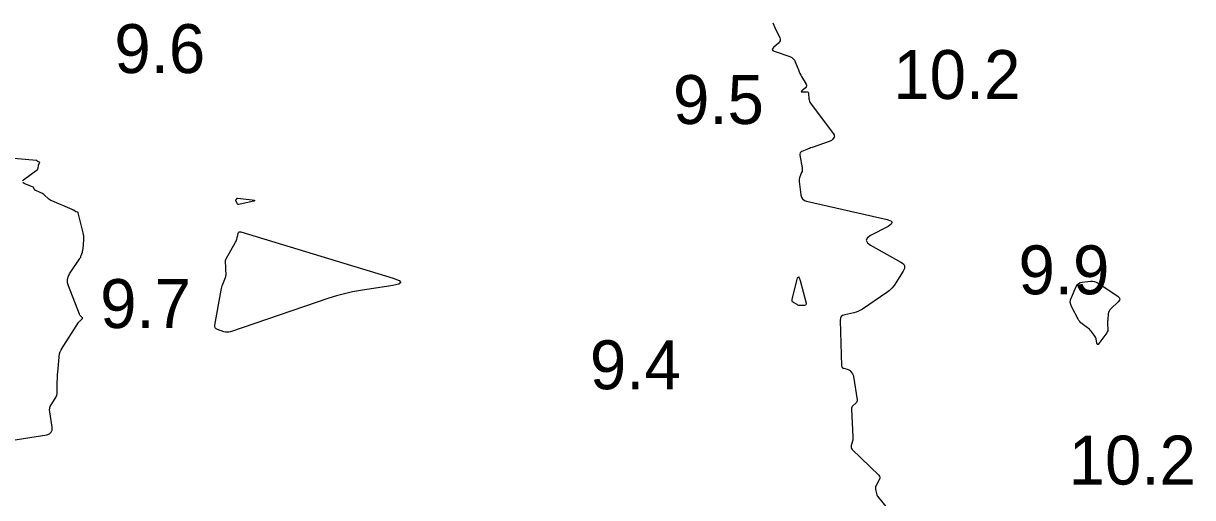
# Model space of a CAD drawing. Extents: x 1023796 to 1112670, y 656573 to 837340.
# Drawn here: x 1100744.8 to 1100864.4, y 689072.9 to 689121.4 of the extents above; entities that cross this region are included whole.
import ezdxf

# ---------------------------------------------------------------- set-up
doc = ezdxf.new("R2010")
doc.units = 0
doc.layers.add('V-CHAN-CONT-10FT', color=7, linetype='Continuous')
doc.layers.add('V-TOPO-SOUN', color=7, linetype='Continuous')

msp = doc.modelspace()

# ---------------------------------------------------------------- linework, layer by layer
at = {"layer": 'V-CHAN-CONT-10FT'}
for points in [[(1100821.44, 689121.42), (1100821.53, 689121.18), (1100821.63, 689120.95), (1100822.14, 689119.9), (1100822.19, 689119.75), (1100822.18, 689119.6), (1100822.13, 689119.47), (1100822.02, 689119.35), (1100821.49, 689118.89), (1100821.4, 689118.78), (1100821.38, 689118.69), (1100821.43, 689118.61), (1100821.56, 689118.54), (1100823.18, 689117.97), (1100823.36, 689117.88), (1100823.51, 689117.76), (1100823.64, 689117.61), (1100823.73, 689117.43), (1100824.06, 689116.61), (1100824.13, 689116.43), (1100824.21, 689116.26), (1100824.29, 689116.09), (1100824.38, 689115.93), (1100824.83, 689115.14), (1100824.87, 689115.04), (1100824.87, 689114.95), (1100824.84, 689114.87), (1100824.77, 689114.79), (1100824.4, 689114.48), (1100824.35, 689114.42), (1100824.34, 689114.38), (1100824.37, 689114.36), (1100824.45, 689114.36), (1100824.87, 689114.38), (1100824.96, 689114.38), (1100825.03, 689114.34), (1100825.07, 689114.28), (1100825.09, 689114.19), (1100825.12, 689113.66), (1100825.14, 689113.54), (1100825.17, 689113.42), (1100825.22, 689113.31), (1100825.28, 689113.21), (1100827.69, 689109.96), (1100827.72, 689109.9), (1100827.73, 689109.84), (1100827.72, 689109.78), (1100827.69, 689109.72), (1100827.52, 689109.49), (1100827.47, 689109.44), (1100827.42, 689109.4), (1100827.36, 689109.36), (1100827.3, 689109.33), (1100825.44, 689108.68), (1100825.3, 689108.63), (1100825.17, 689108.58), (1100825.04, 689108.53), (1100824.91, 689108.48), (1100824.4, 689108.27), (1100824.29, 689108.2), (1100824.22, 689108.12), (1100824.18, 689108.01), (1100824.19, 689107.88), (1100824.43, 689106.58), (1100824.44, 689106.46), (1100824.44, 689106.34), (1100824.42, 689106.23), (1100824.38, 689106.12), (1100824.2, 689105.67), (1100824.16, 689105.56), (1100824.14, 689105.44), (1100824.13, 689105.32), (1100824.14, 689105.2), (1100824.3, 689103.84), (1100824.36, 689103.6), (1100824.48, 689103.41), (1100824.66, 689103.27), (1100824.89, 689103.18), (1100833.13, 689101.32), (1100833.5, 689101.19), (1100833.64, 689101.03), (1100833.55, 689100.84), (1100833.22, 689100.61), (1100831.43, 689099.66), (1100831.1, 689099.42), (1100830.99, 689099.18), (1100831.1, 689098.93), (1100831.43, 689098.69), (1100834.54, 689096.96), (1100834.79, 689096.78), (1100834.91, 689096.56), (1100834.91, 689096.31), (1100834.78, 689096.03), (1100834.03, 689094.84), (1100833.83, 689094.56), (1100833.61, 689094.3), (1100833.36, 689094.06), (1100833.08, 689093.85), (1100830.6, 689092.15), (1100830.4, 689092.02), (1100830.18, 689091.92), (1100829.96, 689091.83), (1100829.73, 689091.77), (1100828.78, 689091.57), (1100828.57, 689091.5), (1100828.42, 689091.38), (1100828.34, 689091.21), (1100828.32, 689090.99), (1100828.47, 689086.35), (1100828.48, 689086.26), (1100828.52, 689086.18), (1100828.59, 689086.12), (1100828.68, 689086.09), (1100829.14, 689085.98), (1100829.21, 689085.95), (1100829.28, 689085.91), (1100829.34, 689085.86), (1100829.39, 689085.8), (1100829.58, 689085.53), (1100829.62, 689085.47), (1100829.66, 689085.39), (1100829.68, 689085.32), (1100829.7, 689085.24), (1100830.06, 689082.85), (1100830.06, 689082.75), (1100830.04, 689082.67), (1100830, 689082.59), (1100829.93, 689082.52), (1100829.62, 689082.26), (1100829.55, 689082.19), (1100829.51, 689082.11), (1100829.48, 689082.02), (1100829.48, 689081.92), (1100829.62, 689079.07), (1100829.62, 689078.96), (1100829.61, 689078.85), (1100829.6, 689078.73), (1100829.57, 689078.62), (1100829.44, 689078.18), (1100829.43, 689078.08), (1100829.44, 689077.98), (1100829.48, 689077.89), (1100829.55, 689077.8), (1100832.26, 689075.15), (1100832.34, 689075.04), (1100832.38, 689074.93), (1100832.37, 689074.81), (1100832.32, 689074.69), (1100831.99, 689074.11), (1100831.94, 689074.01), (1100831.92, 689073.91), (1100831.92, 689073.81), (1100831.93, 689073.7), (1100832.04, 689073.27), (1100832.07, 689073.16), (1100832.12, 689073.06), (1100832.17, 689072.97), (1100832.24, 689072.88), (1100834.22, 689070.46)], [(1100744.7, 689105.26), (1100744.8, 689105.37), (1100746.21, 689106.44), (1100746.25, 689106.47), (1100746.27, 689106.5), (1100746.29, 689106.55), (1100746.3, 689106.59), (1100746.32, 689106.8), (1100746.32, 689106.84), (1100746.33, 689106.88), (1100746.34, 689106.91), (1100746.36, 689106.94), (1100746.44, 689107.11), (1100746.45, 689107.13), (1100746.45, 689107.14), (1100746.43, 689107.16), (1100746.42, 689107.16), (1100746.32, 689107.2), (1100746.3, 689107.21), (1100746.28, 689107.22), (1100746.26, 689107.23), (1100746.25, 689107.24), (1100746.18, 689107.31), (1100746.17, 689107.32), (1100746.15, 689107.34), (1100746.13, 689107.34), (1100746.11, 689107.35), (1100742.64, 689107.66)], [(1100738.68, 689077.95), (1100747.16, 689079.3), (1100747.44, 689079.39), (1100747.63, 689079.55), (1100747.72, 689079.77), (1100747.71, 689080.06), (1100747.47, 689081.65), (1100747.45, 689081.84), (1100747.47, 689082.02), (1100747.53, 689082.19), (1100747.62, 689082.35), (1100748.04, 689082.99), (1100748.13, 689083.16), (1100748.2, 689083.33), (1100748.24, 689083.51), (1100748.25, 689083.7), (1100748.25, 689084.75), (1100748.26, 689084.98), (1100748.27, 689085.22), (1100748.28, 689085.46), (1100748.3, 689085.7), (1100748.48, 689087.61), (1100748.49, 689087.65), (1100748.5, 689087.69), (1100748.51, 689087.73), (1100748.53, 689087.76), (1100748.61, 689087.9), (1100748.63, 689087.93), (1100748.65, 689087.97), (1100748.67, 689088), (1100748.69, 689088.04), (1100750.41, 689090.76), (1100750.45, 689090.81), (1100750.49, 689090.86), (1100750.53, 689090.91), (1100750.58, 689090.95), (1100750.78, 689091.14), (1100750.82, 689091.18), (1100750.83, 689091.22), (1100750.82, 689091.26), (1100750.79, 689091.3), (1100750.63, 689091.46), (1100750.59, 689091.5), (1100750.56, 689091.54), (1100750.53, 689091.59), (1100750.51, 689091.64), (1100749.38, 689094.52), (1100749.3, 689094.84), (1100749.29, 689095.15), (1100749.36, 689095.45), (1100749.51, 689095.74), (1100750.55, 689097.31), (1100750.6, 689097.39), (1100750.64, 689097.47), (1100750.67, 689097.55), (1100750.7, 689097.63), (1100750.81, 689097.97), (1100750.84, 689098.06), (1100750.86, 689098.15), (1100750.87, 689098.23), (1100750.88, 689098.32), (1100750.96, 689099.23), (1100750.97, 689099.41), (1100750.96, 689099.59), (1100750.94, 689099.77), (1100750.9, 689099.94), (1100750.38, 689102), (1100750.37, 689102.02), (1100750.35, 689102.05), (1100750.33, 689102.06), (1100750.3, 689102.07), (1100750.18, 689102.1), (1100750.15, 689102.11), (1100750.12, 689102.13), (1100750.1, 689102.14), (1100750.07, 689102.15), (1100749.91, 689102.25), (1100749.87, 689102.27), (1100749.83, 689102.29), (1100749.79, 689102.31), (1100749.76, 689102.33), (1100747.69, 689103.21), (1100747.59, 689103.26), (1100747.48, 689103.32), (1100747.39, 689103.39), (1100747.3, 689103.47), (1100746.95, 689103.8), (1100746.86, 689103.87), (1100746.77, 689103.94), (1100746.67, 689104), (1100746.56, 689104.05), (1100745.97, 689104.3), (1100745.94, 689104.32), (1100745.91, 689104.34), (1100745.9, 689104.37), (1100745.89, 689104.4), (1100745.85, 689104.53), (1100745.84, 689104.56), (1100745.82, 689104.59), (1100745.8, 689104.61), (1100745.77, 689104.62), (1100744.85, 689105.01), (1100744.72, 689105.09)]]:
    msp.add_lwpolyline(points, dxfattribs=at)
for points in [[(1100768.44, 689103.25), (1100768.38, 689103.2), (1100768.19, 689103.15), (1100766.81, 689102.84), (1100766.76, 689102.84), (1100766.71, 689102.85), (1100766.67, 689102.89), (1100766.64, 689102.94), (1100766.52, 689103.25), (1100766.51, 689103.27), (1100766.51, 689103.3), (1100766.52, 689103.32), (1100766.53, 689103.35), (1100766.6, 689103.44), (1100766.61, 689103.46), (1100766.63, 689103.48), (1100766.66, 689103.48), (1100766.68, 689103.48), (1100768.18, 689103.32), (1100768.38, 689103.28)], [(1100766.84, 689100.04), (1100766.92, 689100.06), (1100767.02, 689100.04), (1100782.6, 689095.31), (1100783.2, 689095.08), (1100783.39, 689094.88), (1100783.18, 689094.71), (1100782.55, 689094.57), (1100779.25, 689094.04), (1100778.43, 689093.9), (1100777.62, 689093.71), (1100776.82, 689093.5), (1100776.02, 689093.25), (1100765.95, 689089.82), (1100765.79, 689089.78), (1100765.62, 689089.77), (1100765.46, 689089.78), (1100765.29, 689089.82), (1100764.64, 689090.05), (1100764.5, 689090.12), (1100764.41, 689090.22), (1100764.36, 689090.35), (1100764.37, 689090.5), (1100765, 689094.09), (1100765.03, 689094.24), (1100765.07, 689094.39), (1100765.11, 689094.54), (1100765.17, 689094.69), (1100765.44, 689095.37), (1100765.47, 689095.47), (1100765.5, 689095.56), (1100765.51, 689095.65), (1100765.51, 689095.75), (1100765.49, 689096.13), (1100765.49, 689096.23), (1100765.48, 689096.33), (1100765.48, 689096.42), (1100765.47, 689096.52), (1100765.44, 689096.92), (1100765.44, 689097.02), (1100765.45, 689097.12), (1100765.48, 689097.21), (1100765.52, 689097.3), (1100766.48, 689098.98), (1100766.53, 689099.09), (1100766.58, 689099.19), (1100766.62, 689099.3), (1100766.64, 689099.42), (1100766.75, 689099.88), (1100766.78, 689099.98)], [(1100824.09, 689092.53), (1100823.99, 689092.56), (1100823.91, 689092.6), (1100823.54, 689092.83), (1100823.46, 689092.89), (1100823.42, 689092.96), (1100823.4, 689093.05), (1100823.41, 689093.14), (1100823.88, 689095.08), (1100823.96, 689095.35), (1100824.05, 689095.44), (1100824.14, 689095.35), (1100824.23, 689095.08), (1100824.83, 689092.74), (1100824.84, 689092.65), (1100824.82, 689092.59), (1100824.77, 689092.55), (1100824.68, 689092.53), (1100824.28, 689092.51), (1100824.18, 689092.51)], [(1100855.82, 689091.95), (1100855.77, 689091.82), (1100855.74, 689091.68), (1100855.68, 689091.02), (1100855.67, 689090.91), (1100855.67, 689090.8), (1100855.67, 689090.68), (1100855.67, 689090.57), (1100855.7, 689090.12), (1100855.7, 689090.01), (1100855.68, 689089.91), (1100855.64, 689089.81), (1100855.58, 689089.72), (1100854.76, 689088.61), (1100854.7, 689088.54), (1100854.65, 689088.53), (1100854.61, 689088.56), (1100854.58, 689088.65), (1100854.49, 689089.09), (1100854.47, 689089.19), (1100854.43, 689089.29), (1100854.38, 689089.39), (1100854.31, 689089.48), (1100853.98, 689089.9), (1100853.9, 689089.99), (1100853.82, 689090.08), (1100853.72, 689090.16), (1100853.63, 689090.24), (1100853.07, 689090.65), (1100852.95, 689090.75), (1100852.84, 689090.87), (1100852.74, 689090.99), (1100852.66, 689091.12), (1100852, 689092.36), (1100851.9, 689092.6), (1100851.86, 689092.85), (1100851.88, 689093.1), (1100851.97, 689093.34), (1100852.46, 689094.45), (1100852.56, 689094.62), (1100852.7, 689094.76), (1100852.86, 689094.85), (1100853.06, 689094.89), (1100853.92, 689094.99), (1100854.12, 689095), (1100854.33, 689094.97), (1100854.52, 689094.91), (1100854.7, 689094.81), (1100856.71, 689093.46), (1100856.86, 689093.33), (1100856.91, 689093.2), (1100856.88, 689093.05), (1100856.76, 689092.9), (1100855.99, 689092.18), (1100855.89, 689092.07)]]:
    msp.add_lwpolyline(points, close=True, dxfattribs=at)

# ---------------------------------------------------------------- texts
at = {"layer": 'V-TOPO-SOUN'}
for s, p in [('9.6', (1100754.08, 689116.29)), ('10.2 ', (1100833.75, 689113.64)), ('9.5', (1100811.22, 689111.08)), ('9.9', (1100846.56, 689093.66)), ('9.7', (1100752.63, 689090.21)), ('9.4', (1100802.72, 689083.95)), ('10.2 ', (1100851.69, 689074.2))]:
    msp.add_text(s, height=5, dxfattribs=at).set_placement(p)

doc.saveas('drawing.dxf')
